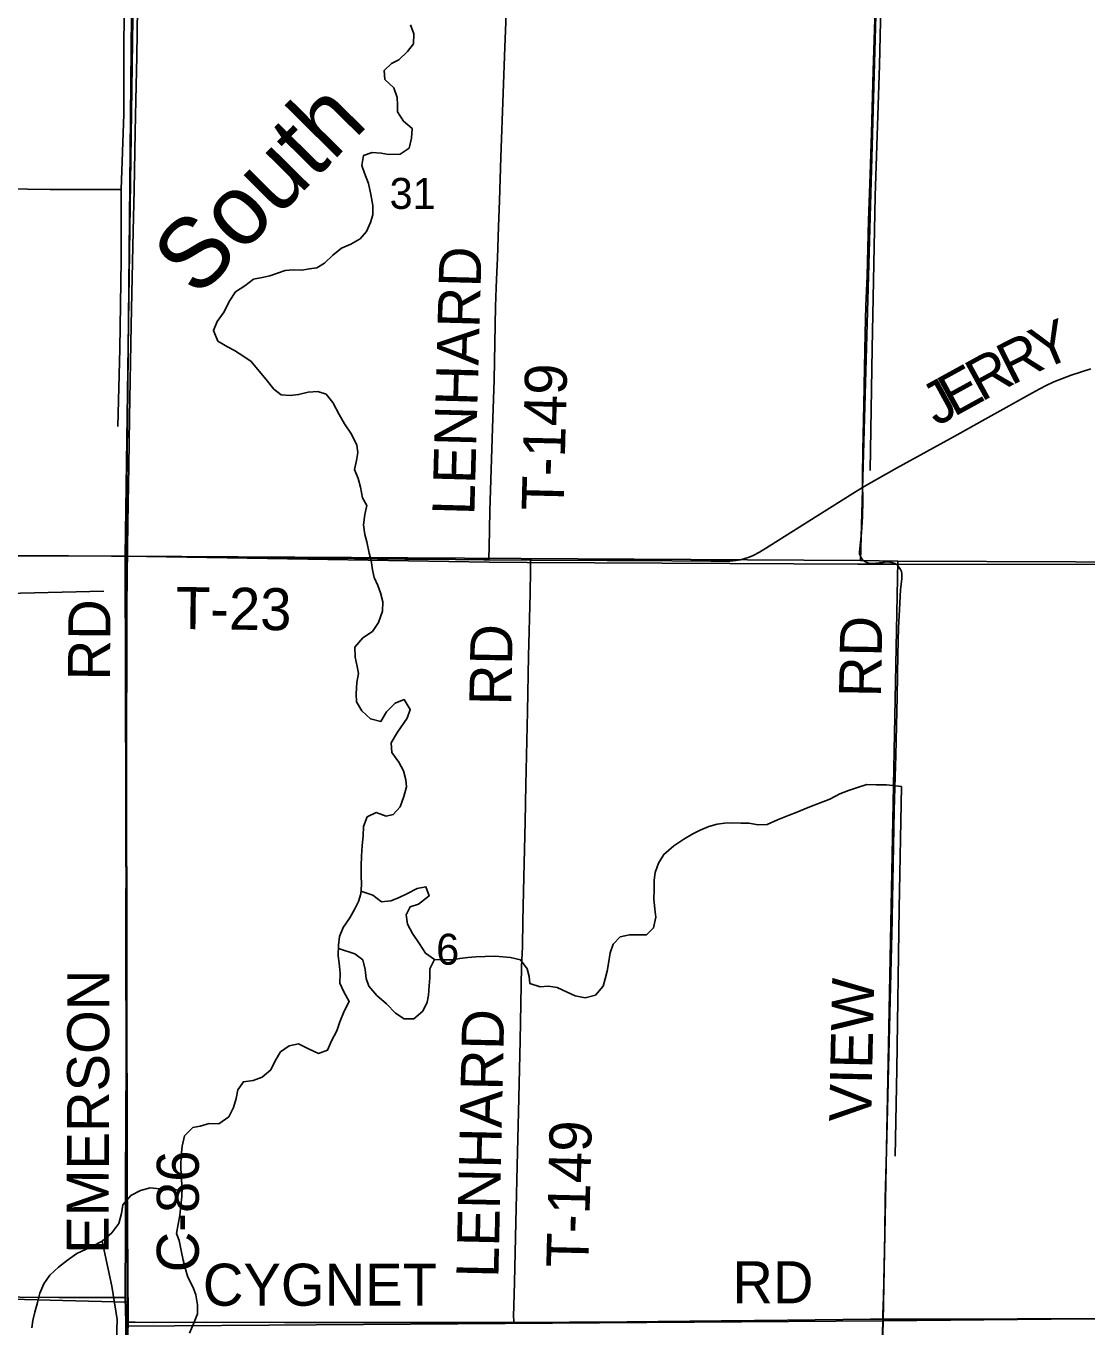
# Model space of a CAD drawing. Extents: x 1443599 to 1910620, y 1028088 to 1361369.
# Drawn here: x 1682963 to 1690537, y 1181310 to 1190596 of the extents above; entities that cross this region are included whole.
import ezdxf

# ---------------------------------------------------------------- set-up
doc = ezdxf.new("R2010")
doc.units = 0
for name, color, linetype in [('GM_X_County_Road', 7, 'Continuous'), ('GM_X_County_Road_Text', 7, 'Continuous'), ('GM_X_Major_River', 7, 'Continuous'), ('GM_X_Major_River_Text', 7, 'Continuous'), ('GM_X_Minor_River', 7, 'Continuous'), ('GM_X_Section', 7, 'Continuous'), ('GM_X_Section_Text', 7, 'Continuous'), ('GM_X_Township', 7, 'Continuous'), ('GM_X_Township_Road', 7, 'Continuous'), ('GM_X_Township_Road_Text', 7, 'Continuous')]:
    doc.layers.add(name, color=color, linetype=linetype)

msp = doc.modelspace()

# ---------------------------------------------------------------- linework, layer by layer
at = {"layer": 'GM_X_County_Road'}
for points in [[(1683687.8, 1186811.1), (1683687.5, 1186866), (1683689.4, 1187046.6), (1683697.2, 1187456.9), (1683699, 1187621.1), (1683702.1, 1187801.7), (1683715, 1188458.3), (1683719.8, 1188688.1), (1683728.6, 1189131.3), (1683735, 1189426.8), (1683743, 1189837.2), (1683747.2, 1190067), (1683753.6, 1190378.9), (1683759.3, 1190723.7), (1683766, 1191068.4), (1683771.8, 1191478.9), (1683772.2, 1191610.2), (1683774.8, 1191741.4), (1683778.5, 1191889.2), (1683781.2, 1192102.6), (1683781.7, 1192134.8)], [(1683672, 1181521.6), (1683670.4, 1181619.1), (1683672.5, 1181914.5), (1683673.6, 1182111.4), (1683674.6, 1182390.4), (1683675.8, 1182735), (1683677.4, 1183260.2), (1683676.7, 1184015.2), (1683677.4, 1184868.7), (1683679.9, 1185410.3), (1683681.1, 1185689.3), (1683682, 1185984.7), (1683684.2, 1186395.1), (1683685.3, 1186723.4), (1683687.8, 1186811.1)], [(1681075.9, 1181539.9), (1681097.9, 1181539.1), (1681278.4, 1181535.9), (1682115.3, 1181529.3), (1682509.1, 1181525.9), (1682919.3, 1181523.1), (1683198.2, 1181521.7), (1683428, 1181520.5), (1683672, 1181521.6)], [(1683672, 1181521.6), (1683675, 1181344)], [(1683655, 1178869.6), (1683655.2, 1178912), (1683660.5, 1179289.3), (1683668.9, 1180044), (1683671.6, 1180339.3), (1683672.9, 1180552.6), (1683676.5, 1180962.6), (1683675.8, 1181241.5), (1683675, 1181344)], [(1683675, 1181344), (1683742.2, 1181343.6), (1683873.5, 1181341.9), (1684250.8, 1181344.8), (1684808.3, 1181342.5), (1685152.8, 1181341.8), (1685841.6, 1181341.2), (1686432.1, 1181342), (1686445.2, 1181342.1)], [(1686445.2, 1181342.1), (1686842.1, 1181343.8), (1687252.2, 1181347.2), (1687924.5, 1181355.3), (1688400.1, 1181359.6), (1688990.6, 1181365.1), (1689079.2, 1181365.5)], [(1689079.2, 1181365.5), (1689334.9, 1181366.9), (1690040.2, 1181369.5), (1690384.6, 1181368.2), (1690893, 1181369), (1691417.9, 1181370.2), (1692401.9, 1181370.6), (1693254.8, 1181377.6), (1693287.6, 1181377.6), (1693369.6, 1181377.5), (1693484.7, 1181379.6), (1693517.9, 1181383.3), (1693534.2, 1181386.9), (1693550.3, 1181391.8), (1693551.4, 1181392.3)]]:
    msp.add_lwpolyline(points, dxfattribs=at)
at = {"layer": 'GM_X_Major_River'}
for points in [[(1685708.4, 1190604.8), (1685731.4, 1190540.2), (1685730.1, 1190468), (1685687, 1190414.6), (1685623.7, 1190355.6), (1685573, 1190328.4), (1685520, 1190279.2), (1685524.8, 1190212.9), (1685588, 1190155.7), (1685612.8, 1190085), (1685615.9, 1190032.8), (1685615, 1189982.7), (1685657.9, 1189917.7), (1685719.2, 1189864.5), (1685713.9, 1189796.4), (1685698.6, 1189724.4), (1685633.6, 1189681.5), (1685551.3, 1189678.9), (1685499.3, 1189687.9), (1685435.2, 1189693.1), (1685372.6, 1189672.1), (1685361.3, 1189600.1), (1685380.4, 1189545.6), (1685407.1, 1189470.9), (1685425.8, 1189392.4), (1685438.4, 1189315.9), (1685439.2, 1189247.7), (1685422.2, 1189193.9), (1685394.9, 1189128.2), (1685347.8, 1189076.9), (1685283, 1189039.9), (1685214.2, 1189011.1), (1685153.1, 1188960), (1685093.9, 1188902.9), (1685039.1, 1188869.8), (1684986.8, 1188862.7), (1684932.5, 1188853.7), (1684870.3, 1188854.8), (1684814, 1188849.8), (1684757.5, 1188830.7), (1684703, 1188813.6), (1684648.6, 1188800.6), (1684588.2, 1188789.6), (1684525.2, 1188740.6), (1684458.2, 1188697.7), (1684412.8, 1188630.3), (1684377.4, 1188554.7), (1684328, 1188487.4), (1684300.8, 1188423.7), (1684331.5, 1188346.9), (1684401, 1188305.6), (1684452.7, 1188280.6), (1684518.1, 1188237.3), (1684569.6, 1188200.3), (1684626.6, 1188133.1), (1684677.6, 1188072), (1684732.6, 1188004.8), (1684784, 1187963.8), (1684848.2, 1187958.6), (1684908.5, 1187965.6), (1684977, 1187982.4), (1685045.3, 1187987.2), (1685105.2, 1187968), (1685154.3, 1187909), (1685198.9, 1187824), (1685237.8, 1187757.1), (1685286.6, 1187682), (1685325.3, 1187605.1), (1685332.4, 1187550.8), (1685321.4, 1187494.8), (1685308.2, 1187430.9), (1685335.1, 1187366.2), (1685352, 1187303.7), (1685364.7, 1187227.3), (1685395.8, 1187174.6), (1685382.6, 1187108.6), (1685371.3, 1187036.6), (1685382.1, 1186966.2), (1685397.2, 1186913.8), (1685413.8, 1186833.3), (1685426.9, 1186780.9), (1685435.7, 1186714.6), (1685448.8, 1186660.2)], [(1685448.8, 1186660.2), (1685475.8, 1186603.5), (1685494.9, 1186549), (1685509.8, 1186486.6), (1685508.6, 1186418.4), (1685479.1, 1186338.7), (1685437.8, 1186275.2), (1685366.8, 1186228.4), (1685309.4, 1186163.2), (1685312.1, 1186091), (1685327, 1186024.5), (1685336.1, 1185974.2), (1685324.9, 1185910.2), (1685319.5, 1185830.1), (1685322.4, 1185771.9), (1685359.4, 1185707), (1685422.5, 1185649.7), (1685496.5, 1185632.4), (1685535.8, 1185701.9), (1685599.1, 1185762.9), (1685661.8, 1185789.9), (1685706.7, 1185716.9), (1685683.5, 1185655.1), (1685615.4, 1185556.1)], [(1685615.4, 1185556.1), (1685569.6, 1185480.6), (1685575.3, 1185410.2), (1685625.1, 1185342.4), (1685659.1, 1185279.1), (1685675, 1185216.4), (1685679.4, 1185166.2), (1685661.1, 1185096.6), (1685634.7, 1185023.3), (1685584.8, 1184966.9), (1685534.4, 1184956.6), (1685463.3, 1184983), (1685398.2, 1184951.1), (1685371.9, 1184881.8), (1685369.7, 1184815.8), (1685363.5, 1184747.8), (1685359, 1184671.8), (1685354.7, 1184601.7), (1685354.6, 1184535.6), (1685358.3, 1184465.3), (1685352.2, 1184401.3), (1685336.4, 1184347.8), (1685310.7, 1184294.5), (1685274.5, 1184229.6), (1685228.2, 1184160.9), (1685202.2, 1184097.7), (1685194.1, 1184035.8), (1685191.6, 1183959.7), (1685197.9, 1183907.4), (1685205.6, 1183834.9), (1685203.3, 1183764.8), (1685231.2, 1183701.7), (1685271.1, 1183634.2), (1685234.8, 1183565.3), (1685204.2, 1183488.1), (1685182.1, 1183424.7), (1685143.7, 1183351.9), (1685115.6, 1183286.6), (1685050.8, 1183262.8), (1684979.8, 1183295.2), (1684908.9, 1183331.7), (1684842.4, 1183315.9), (1684779, 1183274), (1684742.8, 1183209), (1684710.7, 1183145.9), (1684649, 1183093.9), (1684584.2, 1183070), (1684515.8, 1183060.3), (1684475.9, 1183003.5), (1684463.9, 1182941.8), (1684443.7, 1182876.3), (1684411.6, 1182811.2), (1684339.9, 1182759.5), (1684269.9, 1182761.9), (1684207.3, 1182743.9), (1684154.9, 1182733.7), (1684095, 1182675.6), (1684078.5, 1182601.9), (1684070.3, 1182532.1), (1684068, 1182464), (1684071.3, 1182381.7), (1684076.9, 1182307.3), (1684076.7, 1182241.1), (1684068.7, 1182177.3), (1684060.3, 1182105.4), (1684048.3, 1182043.6), (1684038.1, 1181977.8), (1684056.5, 1181927.1), (1684070.2, 1181856.4), (1684085.9, 1181787.7), (1684101.8, 1181723.1), (1684118, 1181666.4), (1684157.6, 1181592.9), (1684175.9, 1181540.1), (1684187.5, 1181467.6), (1684187.4, 1181403.4), (1684159.1, 1181332.2), (1684130.9, 1181267)]]:
    msp.add_lwpolyline(points, dxfattribs=at)
at = {"layer": 'GM_X_Minor_River'}
for points in [[(1691656.3, 1191982.3), (1690348.5, 1192010.4), (1689110.9, 1192012.9), (1689072.9, 1191046.9), (1689055.2, 1190315.2), (1689023.8, 1189381.2), (1689003.6, 1188294.5), (1688989.4, 1187422.3)], [(1683663.2, 1191155.7), (1683661.1, 1189966.4), (1683643.1, 1189429.2), (1683643.7, 1188923.8), (1683634, 1188292.2), (1683619.6, 1187736.9)], [(1683643.1, 1189429.2), (1683135.6, 1189428.5), (1682165.1, 1189442.2), (1680811.2, 1189444.9)], [(1679411.7, 1186347.8), (1679854.8, 1186335.6), (1680396.2, 1186327.8), (1680574.7, 1186330.5), (1680636.8, 1186325.3), (1680669.1, 1186334.8), (1680695.5, 1186352.3), (1680931.8, 1186546.6), (1680984.3, 1186604.1), (1681036.9, 1186624.1), (1681089.5, 1186624.1), (1681152.1, 1186626.7), (1681306.4, 1186628), (1681840.4, 1186652.3), (1681924.5, 1186646.8), (1681998.4, 1186627.4), (1682072.3, 1186612), (1682216.2, 1186560.8), (1682269.6, 1186546.2), (1682367.9, 1186544.4), (1682656.6, 1186537.1), (1682924.7, 1186547.3), (1683220.6, 1186554.9), (1683519.5, 1186561.5)], [(1685354, 1184420.5), (1685439.9, 1184392.4), (1685500.4, 1184344.2), (1685566.7, 1184352), (1685621.4, 1184372.2), (1685682.4, 1184402.2), (1685755.7, 1184439.8), (1685818.1, 1184451.8), (1685840, 1184386.9), (1685766.1, 1184329.2), (1685705.4, 1184309.2), (1685677.5, 1184252), (1685687.3, 1184185.5), (1685723.2, 1184118.2), (1685772.8, 1184044.3), (1685814.7, 1183978.8), (1685879.2, 1183932.5), (1685949.2, 1183930.1), (1686003.2, 1183930.3), (1686059.6, 1183940.4), (1686117.9, 1183948.5), (1686174, 1183952.6), (1686242.1, 1183954.3), (1686312.3, 1183957.9), (1686366.1, 1183952.1), (1686422, 1183946.2), (1686493.5, 1183929.8), (1686541.4, 1183866), (1686555.7, 1183811.4), (1686560, 1183761.1), (1686633.3, 1183738.6), (1686693.5, 1183742.6), (1686755.2, 1183732.5), (1686826.2, 1183700), (1686883.4, 1183674), (1686955, 1183659.6), (1687027.6, 1183679.2), (1687083.8, 1183743.4), (1687097.5, 1183795.1), (1687111.3, 1183850.8), (1687121.1, 1183904.6), (1687133.6, 1183980.3), (1687153.6, 1184041.8), (1687205.3, 1184094.2), (1687271.8, 1184108), (1687333.9, 1184109.9), (1687392, 1184109.9), (1687443.6, 1184158.3), (1687458.1, 1184236), (1687452, 1184292.3), (1687444.4, 1184366.8), (1687446.4, 1184426.9), (1687446.7, 1184499), (1687454.6, 1184554.9), (1687478.7, 1184620.2), (1687516.8, 1184683.1), (1687586.9, 1184744.9), (1687658.5, 1184792.6), (1687723.7, 1184830.5), (1687774.6, 1184856.8), (1687837.5, 1184882.8), (1687896.1, 1184898.8), (1687948.4, 1184907.1), (1687998.4, 1184907.4), (1688066.4, 1184905.1), (1688122.4, 1184905.2), (1688190.2, 1184894.9), (1688254.3, 1184896.8), (1688327.4, 1184930.4), (1688410.5, 1184963.7), (1688461.2, 1184982), (1688518, 1185006.1), (1688570.7, 1185026.4), (1688621.4, 1185046.8), (1688700.5, 1185078.2), (1688771.7, 1185115.9), (1688834.6, 1185139.8), (1688899.3, 1185161.7), (1688966, 1185181.5), (1689032, 1185179.3), (1689106, 1185178.8), (1689213.6, 1185168.9)], [(1689213.6, 1185168.9), (1689195.3, 1184297.6), (1689179.7, 1183149.4), (1689167.4, 1182528.3)], [(1685193.4, 1184012.8), (1685310.2, 1183973.7), (1685366.8, 1183929.7), (1685384.5, 1183861), (1685392.5, 1183798.6), (1685410.7, 1183743.8), (1685468.5, 1183675.7), (1685536.7, 1183617.3), (1685600.5, 1183548.9), (1685663.2, 1183508.7), (1685731.3, 1183510.4), (1685795.1, 1183564.4), (1685827.2, 1183627.5), (1685836.9, 1183679.3), (1685841, 1183745.3), (1685844.9, 1183801.3), (1685845, 1183867.5), (1685879.2, 1183932.5)], [(1684076.8, 1182279.8), (1683992.6, 1182300.1), (1683918.5, 1182296.6), (1683850.6, 1182302.9), (1683779.9, 1182283.2), (1683710.7, 1182247.5), (1683654.6, 1182183.2), (1683644.5, 1182119.4), (1683626.2, 1182049.8), (1683576, 1181983.4), (1683505.9, 1181921.6), (1683438.8, 1181887.8), (1683388, 1181863.4), (1683325, 1181835.5), (1683259.4, 1181787.6), (1683195.7, 1181737.6), (1683133.8, 1181679.6), (1683089.8, 1181618.9), (1683061.6, 1181551.7), (1683045.4, 1181486.1), (1683027.1, 1181416.5), (1683011.2, 1181356.9), (1683005.5, 1181305)], [(1683505.9, 1181921.6), (1683575.5, 1181602.5), (1683613.8, 1181364.6), (1683589.8, 1180631.7), (1683563.5, 1178663.9), (1683701.6, 1178540.9), (1683687.4, 1176701.1), (1683661.6, 1174382.4), (1683655.1, 1173510.6), (1683516.3, 1173367), (1683512.6, 1171542.9), (1683508.1, 1170733.2), (1683628.9, 1170632.8), (1683609.9, 1169074), (1683590.5, 1167507.2), (1683576.4, 1166954.5), (1683448.3, 1166954.8), (1683434.2, 1165063.3), (1683426.1, 1163596.5), (1683533.9, 1163590.9), (1683514.8, 1162948.2), (1682656.5, 1162955.2), (1680245.9, 1162982.6)]]:
    msp.add_lwpolyline(points, dxfattribs=at)
at = {"layer": 'GM_X_Section'}
for points in [[(1683746.6, 1192149.9), (1683671.8, 1186812.6), (1678410.2, 1186842.5), (1678354.2, 1186843.2), (1678448.4, 1192134.2)], [(1683746.6, 1192149.9), (1689070.3, 1192111.3), (1688919.5, 1186780.9), (1683671.8, 1186812.6)], [(1689070.3, 1192111.3), (1694473.6, 1192059.8), (1694258.7, 1186757.9), (1689187.5, 1186775.7), (1688919.5, 1186780.9)], [(1683671.8, 1186812.6), (1683685.8, 1181486.4), (1678459.4, 1181623.6), (1678410.2, 1186842.5)], [(1688919.5, 1186780.9), (1689187.5, 1186775.7), (1689082.3, 1181353.1), (1683685.8, 1181316.3), (1683685.8, 1181486.4), (1683671.8, 1186812.6)], [(1694258.7, 1186757.9), (1694376.8, 1186758.7), (1694360.1, 1181405.6), (1689082.3, 1181353.1), (1689187.5, 1186775.7)], [(1678459.4, 1181623.6), (1683685.8, 1181486.4), (1683685.8, 1181316.3), (1683624, 1176213.1), (1678394, 1176372.4)], [(1689082.3, 1181353.1), (1694360.1, 1181405.6), (1694213.2, 1176083), (1688941.2, 1175978.7)], [(1683685.8, 1181316.3), (1689082.3, 1181353.1), (1688941.2, 1175978.7), (1683621.4, 1175989.1), (1683624, 1176213.1)]]:
    msp.add_lwpolyline(points, close=True, dxfattribs=at)
at = {"layer": 'GM_X_Township'}
for points in [[(1684277.1, 1213275.5), (1684181, 1207968.9), (1684176.3, 1207786.2), (1684040.8, 1202676.8), (1683895.1, 1197434.2), (1683730, 1192122.1), (1683678.5, 1186812.5), (1681031.7, 1186821.5)], [(1715658.5, 1191058.3), (1715459.3, 1186692.7), (1710148.1, 1186712.9), (1704810.3, 1186723.9), (1704497.8, 1186724.5), (1699557.8, 1186744.2), (1694378.5, 1186748.3), (1694241, 1186748.4), (1689152.7, 1186755.2), (1688901.8, 1186755.5), (1687988, 1186759.9), (1686541.3, 1186767.3), (1686270, 1186768.7), (1683678.5, 1186812.5), (1683730, 1192122.1)], [(1681031.7, 1186821.5), (1683678.5, 1186812.5), (1683685.3, 1182383.1), (1683691.7, 1181349.4), (1683667, 1180335.8), (1683653.7, 1178869.5), (1683653.1, 1178676.1), (1683622.1, 1176760), (1683590.6, 1173346.5), (1683581.6, 1170935.9), (1683568.9, 1170752.5), (1683542.1, 1167340.7), (1683487.1, 1162999.4), (1683485.1, 1162903.1), (1683432.6, 1160340.4), (1683431, 1160224.2), (1683394.3, 1157657.2), (1683283.3, 1155017), (1683083.1, 1155019.2), (1681204.2, 1155094.6)], [(1683581.6, 1170935.9), (1683590.6, 1173346.5), (1683622.1, 1176760), (1683653.1, 1178676.1), (1683653.7, 1178869.5), (1683667, 1180335.8), (1683691.7, 1181349.4), (1683685.3, 1182383.1), (1683678.5, 1186812.5), (1686270, 1186768.7), (1686541.3, 1186767.3), (1687988, 1186759.9), (1688901.8, 1186755.5), (1689152.7, 1186755.2), (1694241, 1186748.4), (1694378.5, 1186748.3), (1699557.8, 1186744.2), (1704497.8, 1186724.5)]]:
    msp.add_lwpolyline(points, dxfattribs=at)
at = {"layer": 'GM_X_Township_Road'}
for points in [[(1688934.7, 1187301.5), (1688934.5, 1187324.9), (1688933.8, 1187382.8), (1688937.1, 1187565.2), (1688943.2, 1187892.4), (1688948.9, 1188155.3), (1688952.9, 1188401.9), (1688958.1, 1188599.1), (1688966.8, 1188812.6), (1688976.8, 1189207.1), (1688988.5, 1189535.7), (1688999, 1189831.4), (1689010.9, 1190275.1), (1689025.3, 1190718.8), (1689034.3, 1190981.7), (1689046.3, 1191343.2), (1689055.7, 1191622.5), (1689068.6, 1192000.4), (1689072, 1192082.5), (1689072.7, 1192101.1)], [(1686320.5, 1188730.3), (1686324.6, 1188838.9), (1686329.1, 1188938.3), (1686336.6, 1189164.6), (1686342.7, 1189347.9), (1686353.8, 1189658.8), (1686369.3, 1190117.4), (1686382.2, 1190445.7), (1686395.9, 1190806.1), (1686403.7, 1190985.9), (1686414, 1191241.3), (1686424.4, 1191428.9), (1686433.8, 1191593.1), (1686439.3, 1191855.1), (1686439.7, 1191861.5)], [(1686267.9, 1186786.5), (1686268.1, 1186799.7), (1686269.7, 1186874.4), (1686275.3, 1187135.4), (1686293.6, 1187725.5), (1686304.2, 1188069.7), (1686315.6, 1188594.4), (1686320.3, 1188726), (1686320.5, 1188730.3)], [(1688934.7, 1187301.5), (1688963.8, 1187318.9), (1689178.2, 1187440.1), (1689609.4, 1187678), (1689810.5, 1187789.3), (1690169, 1187989.1), (1690241.8, 1188027.3), (1690301.2, 1188055.7), (1690362, 1188081.1), (1690423.8, 1188103.8), (1690564.6, 1188149)], [(1687987.2, 1186777), (1688031.3, 1186781), (1688063.3, 1186786.4), (1688094.7, 1186794.3), (1688125.3, 1186804.7), (1688155.1, 1186817.5), (1688198.4, 1186840.2), (1688268.6, 1186882.3), (1688615.3, 1187102), (1688865.1, 1187259.8), (1688934.7, 1187301.5)], [(1688937.5, 1186784.4), (1688926.9, 1186796.9), (1688919.1, 1186811.3), (1688914.2, 1186826.9), (1688912.9, 1186842), (1688914.9, 1186866), (1688928, 1186977.3), (1688934.1, 1187096.1), (1688936.8, 1187203.3), (1688936, 1187240.8), (1688934.7, 1187301.5)], [(1681041.8, 1186827.8), (1681144.8, 1186827.3), (1681719.1, 1186821.9), (1682736.6, 1186815), (1682753.1, 1186814.9), (1683081.4, 1186813.5), (1683573.8, 1186811.1), (1683687.8, 1186811.1)], [(1683687.8, 1186811.1), (1684519.7, 1186803.4), (1684831.6, 1186800.8), (1685094.1, 1186797.6), (1685307.5, 1186794.1), (1685471.6, 1186792.8), (1685668.5, 1186790.4), (1685816.2, 1186790), (1686029.6, 1186788), (1686232, 1186786.7), (1686267.9, 1186786.5)], [(1686267.9, 1186786.5), (1686564.3, 1186784.5)], [(1686445.2, 1181342.1), (1686444.8, 1181359.3), (1686444.2, 1181383.6), (1686450.6, 1181627.4), (1686460.1, 1182054.9), (1686471.8, 1182560.3), (1686479.8, 1182844.1), (1686489.9, 1183353.8), (1686500.5, 1183881.3), (1686508, 1184026.7), (1686510.6, 1184208.3), (1686516.4, 1184519.7), (1686525.5, 1184915.3), (1686531.9, 1185180.2), (1686543, 1185704), (1686550.4, 1186098.5), (1686561.6, 1186545.5), (1686563.7, 1186710.9), (1686564.2, 1186766.6), (1686564.3, 1186784.5)], [(1686564.3, 1186784.5), (1686571.3, 1186784.5), (1687112.9, 1186781), (1687342.8, 1186780.4), (1687572.5, 1186778.5), (1687851.7, 1186776), (1687933.6, 1186775.2), (1687982.6, 1186776.6), (1687987.2, 1186777)], [(1689188.4, 1186741), (1689186, 1186743.7), (1689173.6, 1186754.4), (1689159.4, 1186762.5), (1689143.9, 1186767.7), (1689127.7, 1186770.2), (1689111.3, 1186770.5), (1689078.5, 1186767.5), (1689029.5, 1186760.9), (1689013.1, 1186759.7), (1688996.7, 1186759.8), (1688980.4, 1186761.9), (1688964.8, 1186766.7), (1688950.3, 1186774.2), (1688937.5, 1186784.4), (1688937.5, 1186784.4)], [(1689146.4, 1184234.3), (1689159.6, 1184996.4), (1689164.6, 1185160.6), (1689173.2, 1185390.3), (1689182.6, 1185809.6), (1689187, 1186112.6), (1689192, 1186300.8), (1689198.1, 1186431.3), (1689206.1, 1186571.8), (1689214.9, 1186653.6), (1689215.7, 1186670), (1689214.9, 1186686.3), (1689211.7, 1186702.4), (1689205.8, 1186717.6), (1689197, 1186731.5), (1689188.4, 1186741)], [(1689079.2, 1181365.5), (1689080.6, 1181402.5), (1689084, 1181522.7), (1689092.8, 1181976), (1689097.4, 1182226), (1689106.9, 1182570.2), (1689116.4, 1182962.4), (1689131.9, 1183642.4), (1689146.1, 1184215.3), (1689146.4, 1184234.3)], [(1689016.1, 1178723.8), (1689019.1, 1178788.1), (1689033.3, 1179350), (1689041.4, 1179687.3), (1689046.9, 1179918.8), (1689052.3, 1180128.2), (1689055.6, 1180339.1), (1689077.7, 1181253.8), (1689079.2, 1181365.5)]]:
    msp.add_lwpolyline(points, dxfattribs=at)

# ---------------------------------------------------------------- texts
at = {"layer": 'GM_X_County_Road_Text'}
for s, rotation, p in [('RD', 89.50819, (1683562, 1185923.5)), ('EMERSON', 89.85651, (1683553.1, 1181832)), ('C-86', 90, (1684196.8, 1181700.2)), ('RD', 0.00001, (1688005.2, 1181479.4)), ('CYGNET', 0.00001, (1684225.6, 1181461.9))]:
    msp.add_text(s, height=300, rotation=rotation, dxfattribs=at).set_placement(p)
at = {"layer": 'GM_X_Major_River_Text'}
msp.add_text('South', height=500.28, rotation=45.32496, dxfattribs=at).set_placement((1684184, 1188647.6))
at = {"layer": 'GM_X_Section_Text'}
for s, p in [('31', (1685558.8, 1189290.5)), ('6', (1685891, 1183896.1))]:
    msp.add_text(s, height=221, rotation=0.00001, dxfattribs=at).set_placement(p)
at = {"layer": 'GM_X_Township_Road_Text'}
for s, rotation, p in [('LENHARD', 88.41882, (1686163.4, 1187101.4)), ('Y', 22.81209, (1690211, 1188136.1)), ('R', 26.74833, (1689995.9, 1188027.5)), ('R', 28.68802, (1689782.1, 1187910.5)), ('E', 28.7546, (1689585.4, 1187802.6)), ('T-149', 88.59579, (1686800.9, 1187135.3)), ('J', 28.75274, (1689462, 1187734.8)), ('T-23', 359.29434, (1684031.7, 1186292.4)), ('RD', 89.00791, (1689066.4, 1185803.1)), ('RD', 89.01139, (1686427.5, 1185744.9)), ('VIEW', 88.7496, (1688996, 1182772.2)), ('LENHARD', 88.71133, (1686335, 1181658.8)), ('T-149', 88.60663, (1686976.9, 1181732.7))]:
    msp.add_text(s, height=300, rotation=rotation, dxfattribs=at).set_placement(p)

doc.saveas('drawing.dxf')
